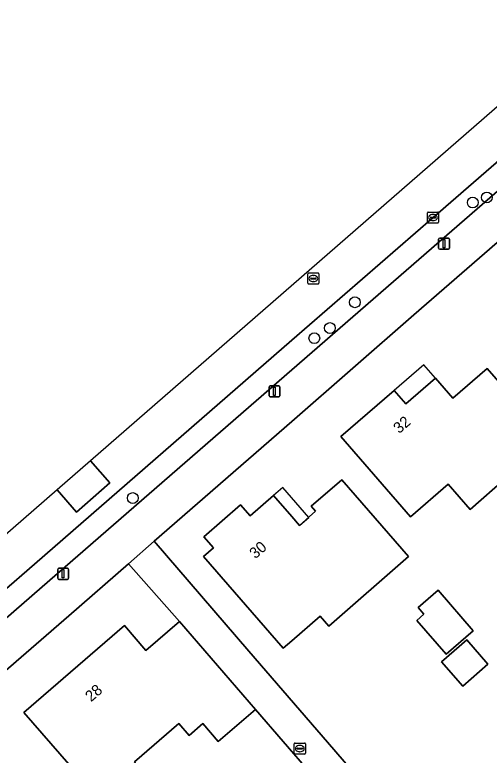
# Model space of a CAD drawing. Extents: x 155887 to 156869, y 383880 to 384678.
# Drawn here: x 156475 to 156517.9, y 384506.9 to 384573.8 of the extents above; entities that cross this region are included whole.
import ezdxf

# ---------------------------------------------------------------- set-up
doc = ezdxf.new("R2010")
doc.units = 0
for name, color, linetype in [('IMGEO_Boom', 7, 'Continuous'), ('IMGEO_Erf', 7, 'Continuous'), ('IMGEO_Kolk', 7, 'Continuous'), ('IMGEO_Lichtmast', 7, 'Continuous'), ('IMGEO_Muur', 7, 'Continuous'), ('IMGEO_Pand', 7, 'Continuous'), ('IMGEO_Pand_nummerreeks', 7, 'Continuous'), ('IMGEO_Pand_overbouw', 7, 'Continuous'), ('IMGEO_Parkeervlak_open', 7, 'Continuous'), ('IMGEO_Rijbaan_lokaal_gesloten', 7, 'Continuous'), ('IMGEO_Rijbaan_lokaal_open', 7, 'Continuous'), ('IMGEO_Rioolput', 7, 'Continuous'), ('IMGEO_Voetpad_open', 7, 'Continuous')]:
    doc.layers.add(name, color=color, linetype=linetype)

msp = doc.modelspace()

# ---------------------------------------------------------------- linework, layer by layer
at = {"layer": 'IMGEO_Boom'}
for centre in [(156516.374, 384556.869), (156517.647, 384557.33), (156505.709, 384547.852), (156503.453, 384545.521), (156502.044, 384544.607), (156485.626, 384530.156)]:
    msp.add_circle(centre, 0.489, dxfattribs=at)
at = {"layer": 'IMGEO_Erf'}
for points in [[(156562.204, 384591.149), (156511.059, 384546.712), (156500, 384537.079), (156487.562, 384526.245), (156496.127, 384516.311), (156503.82, 384507.419), (156520.193, 384488.412)], [(156519.368, 384531.937), (156516.141, 384529.118), (156514.154, 384531.413), (156510.744, 384528.461), (156504.452, 384535.709), (156509.278, 384539.884), (156510.327, 384538.672), (156513.001, 384540.986), (156514.578, 384539.17), (156517.672, 384541.857), (156521.353, 384537.644)], [(156482.296, 384503.281), (156475.778, 384510.772), (156484.866, 384518.63), (156486.814, 384516.366), (156489.834, 384518.98), (156485.227, 384524.21), (156479.838, 384519.516), (156457.305, 384500)], [(156501.731, 384505.243), (156496.714, 384511.049), (156493.361, 384508.138), (156491.951, 384509.761), (156490.722, 384508.694), (156489.776, 384509.783), (156485.768, 384506.302)]]:
    msp.add_lwpolyline(points, dxfattribs=at)
for points in [[(156499.216, 384516.572), (156492.007, 384524.875), (156492.914, 384525.662), (156492.049, 384526.66), (156495.368, 384529.537), (156496.233, 384528.539), (156498.35, 384530.375), (156500, 384528.472), (156500.69, 384527.676), (156502.165, 384528.954), (156501.771, 384529.407), (156504.531, 384531.8), (156510.566, 384524.869), (156503.349, 384518.582), (156502.561, 384519.486), (156500, 384517.255)], [(156511.313, 384519.096), (156511.96, 384519.659), (156511.438, 384520.255), (156513.239, 384521.823), (156516.425, 384518.165), (156513.98, 384516.035)], [(156517.75, 384515.148), (156515.462, 384513.154), (156513.543, 384515.356), (156515.832, 384517.35)]]:
    msp.add_lwpolyline(points, close=True, dxfattribs=at)
at = {"layer": 'IMGEO_Kolk'}
for p, q in [((156512.28, 384555.087), (156512.28, 384555.939)), ((156512.355, 384556.013), (156513.207, 384556.013)), ((156513.281, 384555.939), (156513.281, 384555.087)), ((156512.539, 384555.507), (156512.539, 384555.519)), ((156512.977, 384555.47), (156512.579, 384555.47)), ((156512.582, 384555.556), (156512.98, 384555.556)), ((156512.791, 384555.233), (156512.766, 384555.233)), ((156512.768, 384555.793), (156512.793, 384555.793)), ((156513.023, 384555.519), (156513.023, 384555.507)), ((156513.207, 384555.013), (156512.355, 384555.013))]:
    msp.add_line(p, q, dxfattribs=at)
for points in [[(156512.28, 384555.087), (156512.28, 384555.939)], [(156512.355, 384556.013), (156513.207, 384556.013)], [(156513.281, 384555.939), (156513.281, 384555.087)], [(156513.207, 384555.013), (156512.355, 384555.013)]]:
    msp.add_lwpolyline(points, dxfattribs=at)
for centre, radius, start, end in [((156512.357, 384555.937), 0.0765, 91.55205, 178.44795), ((156512.357, 384555.937), 0.0765, 91.55205, 178.44795), ((156513.205, 384555.937), 0.0765, 1.55205, 88.44795), ((156513.205, 384555.937), 0.0765, 1.55205, 88.44795), ((156512.579, 384555.516), 0.0403, 85.87752, 175.75265), ((156512.576, 384555.506), 0.0366, 178.93798, 274.71019), ((156512.98, 384555.513), 0.043, 264.86636, 352.45326), ((156512.984, 384555.518), 0.0386, 1.73085, 96.63898), ((156512.357, 384555.089), 0.0765, 181.55205, 268.44795), ((156512.357, 384555.089), 0.0765, 181.55205, 268.44795), ((156513.205, 384555.089), 0.0765, 271.55205, 358.44795), ((156513.205, 384555.089), 0.0765, 271.55205, 358.44795)]:
    msp.add_arc(centre, radius, start, end, dxfattribs=at)
for centre, major_axis, ratio, start_param, end_param in [((156512.767, 384555.513), (-0.387, 0.002), 0.722429, 4.712389, 7.853982), ((156512.792, 384555.513), (-0.39, 0.002), 0.717154, 1.570796, 4.712389)]:
    msp.add_ellipse(centre, major_axis=major_axis, ratio=ratio, start_param=start_param, end_param=end_param, dxfattribs=at)
at = {"layer": 'IMGEO_Lichtmast'}
for p, q in [((156513.286, 384552.757), (156513.286, 384553.557)), ((156513.286, 384553.557), (156513.286, 384552.757)), ((156513.386, 384553.657), (156514.176, 384553.657)), ((156514.176, 384553.657), (156513.386, 384553.657)), ((156514.276, 384553.557), (156514.276, 384552.757)), ((156514.276, 384552.757), (156514.276, 384553.557)), ((156514.176, 384552.657), (156513.386, 384552.657)), ((156513.386, 384552.657), (156514.176, 384552.657)), ((156497.946, 384539.404), (156497.946, 384540.204)), ((156497.946, 384540.204), (156497.946, 384539.404)), ((156498.046, 384540.304), (156498.836, 384540.304)), ((156498.836, 384540.304), (156498.046, 384540.304)), ((156498.936, 384540.204), (156498.936, 384539.404)), ((156498.936, 384539.404), (156498.936, 384540.204)), ((156498.836, 384539.304), (156498.046, 384539.304)), ((156498.046, 384539.304), (156498.836, 384539.304)), ((156478.93, 384523.805), (156479.72, 384523.805)), ((156479.72, 384523.805), (156478.93, 384523.805)), ((156478.83, 384522.905), (156478.83, 384523.705)), ((156478.83, 384523.705), (156478.83, 384522.905)), ((156479.82, 384523.705), (156479.82, 384522.905)), ((156479.82, 384522.905), (156479.82, 384523.705)), ((156479.72, 384522.805), (156478.93, 384522.805)), ((156478.93, 384522.805), (156479.72, 384522.805))]:
    msp.add_line(p, q, dxfattribs=at)
for points in [[(156513.706, 384553.532), (156513.856, 384553.532), (156513.856, 384552.782), (156513.706, 384552.782), (156513.706, 384553.532)], [(156498.366, 384540.179), (156498.516, 384540.179), (156498.516, 384539.429), (156498.366, 384539.429), (156498.366, 384540.179)], [(156479.25, 384523.68), (156479.4, 384523.68), (156479.4, 384522.93), (156479.25, 384522.93), (156479.25, 384523.68)]]:
    msp.add_lwpolyline(points, dxfattribs=at)
for centre, start, end in [((156513.386, 384553.557), 90, 180), ((156513.386, 384553.557), 90, 180), ((156514.176, 384553.557), 0, 90), ((156514.176, 384553.557), 360, 90), ((156513.386, 384552.757), 180, 270), ((156513.386, 384552.757), 180, 270), ((156514.176, 384552.757), 270, 0), ((156514.176, 384552.757), 270, 0), ((156498.046, 384540.204), 90, 180), ((156498.046, 384540.204), 90, 180), ((156498.836, 384540.204), 0, 90), ((156498.836, 384540.204), 360, 90), ((156498.046, 384539.404), 180, 270), ((156498.046, 384539.404), 180, 270), ((156498.836, 384539.404), 270, 0), ((156498.836, 384539.404), 270, 0), ((156478.93, 384523.705), 90, 180), ((156478.93, 384523.705), 90, 180), ((156479.72, 384523.705), 0, 90), ((156479.72, 384523.705), 360, 90), ((156478.93, 384522.905), 180, 270), ((156478.93, 384522.905), 180, 270), ((156479.72, 384522.905), 270, 0), ((156479.72, 384522.905), 270, 0)]:
    msp.add_arc(centre, 0.1, start, end, dxfattribs=at)
at = {"layer": 'IMGEO_Muur'}
msp.add_lwpolyline([(156503.82, 384507.419), (156496.127, 384516.311)], dxfattribs=at)
at = {"layer": 'IMGEO_Pand'}
for points in [[(156523.854, 384534.782), (156521.353, 384537.644), (156517.672, 384541.857), (156514.578, 384539.17), (156513.001, 384540.986), (156510.327, 384538.672), (156509.278, 384539.884), (156504.452, 384535.709), (156510.744, 384528.461), (156514.154, 384531.413), (156516.141, 384529.118), (156519.368, 384531.937), (156522.658, 384528.172), (156524.906, 384525.599), (156525.395, 384526.021), (156528.879, 384529.03), (156528.676, 384529.263), (156526.611, 384531.626)], [(156499.216, 384516.572), (156500, 384517.255), (156502.561, 384519.486), (156503.349, 384518.582), (156510.566, 384524.869), (156504.531, 384531.8), (156501.771, 384529.407), (156502.165, 384528.954), (156500.69, 384527.676), (156500, 384528.472), (156498.35, 384530.375), (156496.233, 384528.539), (156495.368, 384529.537), (156492.049, 384526.66), (156492.914, 384525.662), (156492.007, 384524.875)], [(156511.313, 384519.096), (156513.98, 384516.035), (156516.425, 384518.165), (156513.239, 384521.823), (156511.438, 384520.255), (156511.96, 384519.659)], [(156496.714, 384511.049), (156489.834, 384518.98), (156486.814, 384516.366), (156484.866, 384518.63), (156475.778, 384510.772), (156482.296, 384503.281), (156482.53, 384503.485), (156484.885, 384500.779), (156488.124, 384503.59), (156485.768, 384506.302), (156489.776, 384509.783), (156490.722, 384508.694), (156491.951, 384509.761), (156493.361, 384508.138)], [(156517.75, 384515.148), (156515.832, 384517.35), (156513.543, 384515.356), (156515.462, 384513.154)]]:
    msp.add_lwpolyline(points, close=True, dxfattribs=at)
at = {"layer": 'IMGEO_Pand_overbouw'}
for points in [[(156509.278, 384539.884), (156510.327, 384538.672), (156513.001, 384540.986), (156511.95, 384542.196)], [(156501.535, 384528.408), (156499.194, 384531.107), (156498.35, 384530.375), (156500, 384528.472), (156500.69, 384527.676)]]:
    msp.add_lwpolyline(points, close=True, dxfattribs=at)
at = {"layer": 'IMGEO_Parkeervlak_open'}
for points in [[(156500, 384541.752), (156509.198, 384549.738), (156578.017, 384609.497), (156582.526, 384613.433), (156586.089, 384616.543)], [(156581.687, 384615.408), (156579.282, 384613.324), (156578.098, 384612.298), (156551.569, 384589.179), (156512.78, 384555.514), (156507.992, 384551.373), (156500, 384544.42), (156476.04, 384523.575), (156466.428, 384515.254), (156448.887, 384500), (156426.95, 384480.922), (156426.553, 384480.577), (156386.238, 384445.513), (156385.943, 384445.252), (156387.279, 384443.752), (156428.273, 384479.396), (156451.969, 384500), (156477.412, 384522.142), (156500, 384541.752)]]:
    msp.add_lwpolyline(points, dxfattribs=at)
at = {"layer": 'IMGEO_Rijbaan_lokaal_gesloten'}
msp.add_lwpolyline([(156466.428, 384515.254), (156476.04, 384523.575), (156500, 384544.42), (156507.992, 384551.373), (156512.78, 384555.514), (156551.569, 384589.179), (156578.098, 384612.298), (156579.282, 384613.324), (156576.79, 384616.2), (156556.135, 384598.219), (156548.586, 384591.647), (156548.586, 384591.647), (156550.442, 384589.529), (156547.41, 384586.928), (156545.58, 384589.029), (156545.579, 384589.03), (156481.809, 384533.514), (156481.809, 384533.514), (156483.55, 384531.53), (156480.543, 384528.892), (156478.793, 384530.889), (156431.432, 384489.658)], dxfattribs=at)
at = {"layer": 'IMGEO_Rijbaan_lokaal_open'}
msp.add_lwpolyline([(156478.793, 384530.889), (156480.543, 384528.892), (156483.55, 384531.53), (156481.809, 384533.514), (156481.809, 384533.514)], close=True, dxfattribs=at)
at = {"layer": 'IMGEO_Rioolput'}
for p, q in [((156501.454, 384549.574), (156501.454, 384550.426)), ((156501.529, 384550.5), (156502.381, 384550.5)), ((156501.713, 384549.994), (156501.713, 384550.006)), ((156502.151, 384549.957), (156501.753, 384549.957)), ((156501.756, 384550.043), (156502.154, 384550.043)), ((156501.942, 384550.28), (156501.967, 384550.28)), ((156502.197, 384550.006), (156502.197, 384549.994)), ((156502.455, 384550.426), (156502.455, 384549.574)), ((156502.381, 384549.5), (156501.529, 384549.5)), ((156501.965, 384549.72), (156501.94, 384549.72)), ((156500.231, 384507.076), (156500.231, 384507.928)), ((156500.306, 384508.002), (156501.158, 384508.002)), ((156500.719, 384507.782), (156500.744, 384507.782)), ((156501.232, 384507.928), (156501.232, 384507.076)), ((156501.158, 384507.002), (156500.306, 384507.002)), ((156500.49, 384507.496), (156500.49, 384507.508)), ((156500.928, 384507.459), (156500.53, 384507.459)), ((156500.533, 384507.545), (156500.931, 384507.545)), ((156500.742, 384507.222), (156500.717, 384507.222)), ((156500.974, 384507.508), (156500.974, 384507.496))]:
    msp.add_line(p, q, dxfattribs=at)
for points in [[(156501.454, 384549.574), (156501.454, 384550.426)], [(156501.529, 384550.5), (156502.381, 384550.5)], [(156502.455, 384550.426), (156502.455, 384549.574)], [(156502.381, 384549.5), (156501.529, 384549.5)], [(156500.231, 384507.076), (156500.231, 384507.928)], [(156500.306, 384508.002), (156501.158, 384508.002)], [(156501.232, 384507.928), (156501.232, 384507.076)], [(156501.158, 384507.002), (156500.306, 384507.002)]]:
    msp.add_lwpolyline(points, dxfattribs=at)
for centre, radius, start, end in [((156501.531, 384550.424), 0.0765, 91.55205, 178.44795), ((156501.531, 384550.424), 0.0765, 91.55205, 178.44795), ((156501.753, 384550.003), 0.0403, 85.87752, 175.75265), ((156501.75, 384549.993), 0.0366, 178.93798, 274.71019), ((156502.154, 384550), 0.043, 264.86636, 352.45326), ((156502.158, 384550.005), 0.0386, 1.73085, 96.63898), ((156502.379, 384550.424), 0.0765, 1.55205, 88.44795), ((156502.379, 384550.424), 0.0765, 1.55205, 88.44795), ((156501.531, 384549.576), 0.0765, 181.55205, 268.44795), ((156501.531, 384549.576), 0.0765, 181.55205, 268.44795), ((156502.379, 384549.576), 0.0765, 271.55205, 358.44795), ((156502.379, 384549.576), 0.0765, 271.55205, 358.44795), ((156500.308, 384507.926), 0.0765, 91.55205, 178.44795), ((156500.308, 384507.926), 0.0765, 91.55205, 178.44795), ((156501.156, 384507.926), 0.0765, 1.55205, 88.44795), ((156501.156, 384507.926), 0.0765, 1.55205, 88.44795), ((156500.308, 384507.078), 0.0765, 181.55205, 268.44795), ((156500.308, 384507.078), 0.0765, 181.55205, 268.44795), ((156500.53, 384507.505), 0.0403, 85.87752, 175.75265), ((156500.527, 384507.495), 0.0366, 178.93798, 274.71019), ((156500.931, 384507.502), 0.043, 264.86636, 352.45326), ((156500.935, 384507.507), 0.0386, 1.73085, 96.63898), ((156501.156, 384507.078), 0.0765, 271.55205, 358.44795), ((156501.156, 384507.078), 0.0765, 271.55205, 358.44795)]:
    msp.add_arc(centre, radius, start, end, dxfattribs=at)
for centre, major_axis, ratio, start_param, end_param in [((156501.941, 384550), (-0.387, 0.002), 0.722429, 4.712389, 7.853982), ((156501.966, 384550), (-0.39, 0.002), 0.717154, 1.570796, 4.712389), ((156500.718, 384507.502), (-0.387, 0.002), 0.722429, 4.712389, 7.853982), ((156500.743, 384507.502), (-0.39, 0.002), 0.717154, 1.570796, 4.712389)]:
    msp.add_ellipse(centre, major_axis=major_axis, ratio=ratio, start_param=start_param, end_param=end_param, dxfattribs=at)
at = {"layer": 'IMGEO_Voetpad_open'}
for points in [[(156562.204, 384591.149), (156563.702, 384592.454), (156571.686, 384599.408), (156571.912, 384599.605), (156578.846, 384605.645), (156579.537, 384606.233), (156584.737, 384610.658), (156582.526, 384613.433), (156578.017, 384609.497), (156509.198, 384549.738), (156500, 384541.752), (156477.412, 384522.142), (156451.969, 384500), (156428.273, 384479.396), (156387.279, 384443.752), (156389.717, 384441.255), (156430.543, 384476.776), (156432.323, 384478.325), (156457.305, 384500), (156479.838, 384519.516), (156485.227, 384524.21), (156487.562, 384526.245), (156500, 384537.079), (156511.059, 384546.712)], [(156503.82, 384507.419), (156496.127, 384516.311), (156487.562, 384526.245), (156485.227, 384524.21), (156489.834, 384518.98), (156496.714, 384511.049), (156501.731, 384505.243), (156508.432, 384497.497), (156513.393, 384491.778), (156517.992, 384486.47), (156520.193, 384488.412)]]:
    msp.add_lwpolyline(points, close=True, dxfattribs=at)

# ---------------------------------------------------------------- texts
at = {"layer": 'IMGEO_Pand_nummerreeks'}
for s, rotation, p in [('32', 40.86335, (156509.719, 384535.929)), ('30', 40.92848, (156496.705, 384524.608)), ('28', 40.84616, (156481.845, 384511.681))]:
    msp.add_text(s, height=1, rotation=rotation, dxfattribs=at).set_placement(p)

doc.saveas('drawing.dxf')
